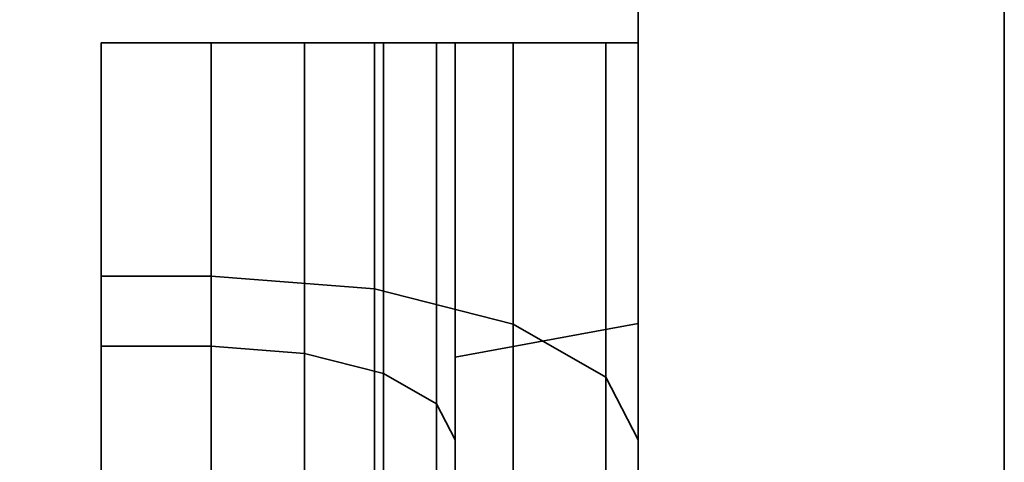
# Model space of a CAD drawing. Header units: millimetres. Extents: x -587 to 3688, y -115 to 120.
# Tile 712 of 960: x 2483.47 to 2487.5, y -3.72 to -1.91. Entities that reach past the tile are written whole.
import ezdxf

# ---------------------------------------------------------------- set-up
doc = ezdxf.new("R2010")
doc.units = ezdxf.units.MM
doc.layers.add('151', color=7, linetype='Continuous', true_color=0xffffff)

# ---------------------------------------------------------------- blocks, each defined once
blk = doc.blocks.new('UG_SURFACE_003')
at = {"layer": '151', "color": 252, "linetype": 'Continuous', "lineweight": 35}
for points in [[(3687.5, -40, 2198), (3687.5, 110, 2198), (2312.5, 110, 2198), (2312.5, -40, 2198)], [(2462.5001, -40, 2048.0001), (2462.5001, 110, 2048.0001), (3537.4999, 110, 2048.0001), (3537.4999, -40, 2048.0001)]]:
    blk.add_3dface(points, dxfattribs=at)
blk = doc.blocks.new('UG_SURFACE_088')
at = {"layer": '151', "color": 252, "linetype": 'Continuous', "lineweight": 35}
for points in [[(2484.2501, -3.2437, 1015.4974), (2483.7999, -3.2437, 1015.4974), (2483.7999, -2, 1015.25), (2484.2501, -2, 1015.25)], [(2484.2501, -2, 1164.75), (2483.7999, -2, 1164.75), (2483.7999, -3.2437, 1164.5026), (2484.2501, -3.2437, 1164.5026)], [(2483.7999, -2.9567, 1016.1903), (2483.7999, -2, 1016), (2483.7999, -2, 1015.25), (2483.7999, -3.2437, 1015.4974)], [(2484.2501, -2, 1015.25), (2483.7999, -2, 1015.25), (2483.7999, -2, 1016), (2484.2501, -2, 1016)], [(2484.2501, -2, 1016), (2483.7999, -2, 1016), (2483.7999, -2.9567, 1016.1903), (2484.2501, -2.9567, 1016.1903)], [(2483.7999, -3.2437, 1164.5026), (2483.7999, -2, 1164.75), (2483.7999, -2, 1164), (2483.7999, -2.9567, 1163.8097)], [(2484.2501, -2, 1164), (2483.7999, -2, 1164), (2483.7999, -2, 1164.75), (2484.2501, -2, 1164.75)], [(2484.2501, -2.9567, 1163.8097), (2483.7999, -2.9567, 1163.8097), (2483.7999, -2, 1164), (2484.2501, -2, 1164)], [(2484.6327, -2, 1015.1739), (2484.6327, -3.2729, 1015.4271), (2484.2501, -3.2437, 1015.4974), (2484.2501, -2, 1015.25)], [(2484.6327, -3.2729, 1164.573), (2484.6327, -2, 1164.8262), (2484.2501, -2, 1164.75), (2484.2501, -3.2437, 1164.5026)], [(2484.2501, -2, 1016), (2484.9198, -2, 1015.8668), (2484.6327, -2, 1015.1739), (2484.2501, -2, 1015.25)], [(2484.2501, -2, 1164.75), (2484.6327, -2, 1164.8262), (2484.9198, -2, 1164.1332), (2484.2501, -2, 1164)], [(2484.2501, -2.9567, 1163.8097), (2484.2501, -2, 1164), (2484.9198, -2, 1164.1332), (2484.9198, -3.0077, 1163.9328)], [(2484.2501, -2, 1016), (2484.2501, -2.9567, 1016.1903), (2484.9198, -3.0077, 1016.0673), (2484.9198, -2, 1015.8668)], [(2484.9572, -2, 1014.9571), (2484.9572, -3.3558, 1015.2268), (2484.6327, -3.2729, 1015.4271), (2484.6327, -2, 1015.1739)], [(2484.9572, -3.3558, 1164.7732), (2484.9572, -2, 1165.0429), (2484.6327, -2, 1164.8262), (2484.6327, -3.2729, 1164.573)], [(2484.9572, -2, 1014.9571), (2484.6327, -2, 1015.1739), (2484.9198, -2, 1015.8668), (2485.4875, -2, 1015.4874)], [(2485.4875, -2, 1164.5125), (2484.9198, -2, 1164.1332), (2484.6327, -2, 1164.8262), (2484.9572, -2, 1165.0429)], [(2484.9198, -3.0077, 1163.9328), (2484.9198, -2, 1164.1332), (2485.4875, -2, 1164.5125), (2485.4875, -3.1529, 1164.2833)], [(2484.9198, -2, 1015.8668), (2484.9198, -3.0077, 1016.0673), (2485.4875, -3.1529, 1015.7168), (2485.4875, -2, 1015.4874)], [(2485.1739, -2, 1014.6327), (2485.1739, -3.48, 1014.927), (2484.9572, -3.3558, 1015.2268), (2484.9572, -2, 1014.9571)], [(2485.1739, -3.48, 1165.0729), (2485.1739, -2, 1165.3674), (2484.9572, -2, 1165.0429), (2484.9572, -3.3558, 1164.7732)], [(2485.4875, -2, 1015.4874), (2485.8668, -2, 1014.9196), (2485.1739, -2, 1014.6327), (2484.9572, -2, 1014.9571)], [(2484.9572, -2, 1165.0429), (2485.1739, -2, 1165.3674), (2485.8668, -2, 1165.0803), (2485.4875, -2, 1164.5125)], [(2485.25, -2, 1014.25), (2485.25, -3.6264, 1014.5735), (2485.1739, -3.48, 1014.927), (2485.1739, -2, 1014.6327)], [(2485.25, -3.6264, 1165.4265), (2485.25, -2, 1165.75), (2485.1739, -2, 1165.3674), (2485.1739, -3.48, 1165.0729)], [(2485.25, -2, 1014.25), (2485.1739, -2, 1014.6327), (2485.8668, -2, 1014.9196), (2486.0001, -2, 1014.25)], [(2486.0001, -2, 1165.75), (2485.8668, -2, 1165.0803), (2485.1739, -2, 1165.3674), (2485.25, -2, 1165.75)], [(2485.25, -3.6264, 1014.5735), (2485.25, -2, 1014.25), (2485.25, -2, 1014.0001), (2485.25, -14.9455, 1000.6088)], [(2485.25, -2, 1014.0001), (2485.25, -8.5515, 996), (2485.25, -14.7891, 1000.1273), (2485.25, -14.9455, 1000.6088)], [(2485.25, -3.2878, 1169.5381), (2485.25, -2, 1166), (2485.25, -2, 1165.75), (2485.25, -3.6264, 1165.4265)], [(2486.0001, -8.5515, 996), (2485.25, -8.5515, 996), (2485.25, -2, 1014.0001), (2486.0001, -2, 1014.0001)], [(2486.0001, -3.1509, 1169.1622), (2486.0001, -2, 1166), (2485.25, -2, 1166), (2485.25, -3.2878, 1169.5381)], [(2486.0001, -2, 1014.25), (2486.0001, -2, 1014.0001), (2485.25, -2, 1014.0001), (2485.25, -2, 1014.25)], [(2485.25, -2, 1165.75), (2485.25, -2, 1166), (2486.0001, -2, 1166), (2486.0001, -2, 1165.75)], [(2485.4875, -3.1529, 1164.2833), (2485.4875, -2, 1164.5125), (2485.8668, -2, 1165.0803), (2485.8668, -3.3701, 1164.8078)], [(2485.4875, -2, 1015.4874), (2485.4875, -3.1529, 1015.7168), (2485.8668, -3.3701, 1015.1923), (2485.8668, -2, 1014.9196)], [(2485.8668, -3.3701, 1164.8078), (2485.8668, -2, 1165.0803), (2486.0001, -2, 1165.75), (2486.0001, -3.6264, 1165.4265)], [(2485.8668, -2, 1014.9196), (2485.8668, -3.3701, 1015.1923), (2486.0001, -3.6264, 1014.5735), (2486.0001, -2, 1014.25)], [(2486.0001, -3.6264, 1165.4265), (2486.0001, -2, 1165.75), (2486.0001, -2, 1166), (2486.0001, -3.1509, 1169.1622)], [(2486.0001, -8.5515, 996), (2486.0001, -2, 1014.0001), (2486.0001, -14.0411, 1000.2059), (2486.0001, -14.1267, 999.3913)], [(2486.0001, -14.2942, 1000.9848), (2486.0001, -2, 1014.0001), (2486.0001, -2, 1014.25), (2486.0001, -3.6264, 1014.5735)], [(2486.0001, -14.2942, 1000.9848), (2486.0001, -14.0411, 1000.2059), (2486.0001, -2, 1014.0001)], [(2483.7999, -3.2437, 1015.4974), (2483.7999, -4.2981, 1016.2019), (2483.7999, -3.7678, 1016.7322), (2483.7999, -2.9567, 1016.1903)], [(2484.2501, -2.9567, 1016.1903), (2483.7999, -2.9567, 1016.1903), (2483.7999, -3.7678, 1016.7322), (2484.2501, -3.7678, 1016.7322)], [(2483.7999, -2.9567, 1163.8097), (2483.7999, -3.7678, 1163.2677), (2483.7999, -4.2981, 1163.7981), (2483.7999, -3.2437, 1164.5026)], [(2484.2501, -3.7678, 1163.2677), (2483.7999, -3.7678, 1163.2677), (2483.7999, -2.9567, 1163.8097), (2484.2501, -2.9567, 1163.8097)], [(2484.2501, -3.7678, 1163.2677), (2484.2501, -2.9567, 1163.8097), (2484.9198, -3.0077, 1163.9328), (2484.9198, -3.862, 1163.3619)], [(2484.2501, -2.9567, 1016.1903), (2484.2501, -3.7678, 1016.7322), (2484.9198, -3.862, 1016.638), (2484.9198, -3.0077, 1016.0673)], [(2484.9198, -3.862, 1163.3619), (2484.9198, -3.0077, 1163.9328), (2485.4875, -3.1529, 1164.2833), (2485.4875, -4.1302, 1163.6302)], [(2484.9198, -3.0077, 1016.0673), (2484.9198, -3.862, 1016.638), (2485.4875, -4.1302, 1016.3698), (2485.4875, -3.1529, 1015.7168)], [(2485.25, -3.2878, 1169.5381), (2485.25, -8.5515, 1184), (2486.0001, -8.5515, 1184), (2486.0001, -3.1509, 1169.1622)], [(2485.4875, -4.1302, 1163.6302), (2485.4875, -3.1529, 1164.2833), (2485.8668, -3.3701, 1164.8078), (2485.8668, -4.5317, 1164.0316)], [(2485.4875, -3.1529, 1015.7168), (2485.4875, -4.1302, 1016.3698), (2485.8668, -4.5317, 1015.9683), (2485.8668, -3.3701, 1015.1923)], [(2486.0001, -3.1509, 1169.1622), (2486.0001, -15.1989, 1178.2006), (2486.0001, -16, 1178.0303), (2486.0001, -16.6267, 1173.3913)], [(2486.0001, -3.1509, 1169.1622), (2486.0001, -14.1267, 1179.3914), (2486.0001, -14.5362, 1178.682)], [(2486.0001, -16.6267, 1173.3913), (2486.0001, -17.0362, 1172.682), (2486.0001, -3.1509, 1169.1622)], [(2486.0001, -3.1509, 1169.1622), (2486.0001, -8.5515, 1184), (2486.0001, -14.0411, 1180.2059), (2486.0001, -14.1267, 1179.3914)], [(2486.0001, -17.0362, 1172.682), (2486.0001, -17.6989, 1172.2006), (2486.0001, -19.2197, 1169.1622), (2486.0001, -3.1509, 1169.1622)], [(2486.0001, -14.5362, 1178.682), (2486.0001, -15.1989, 1178.2006), (2486.0001, -3.1509, 1169.1622)], [(2486.0001, -3.1509, 1169.1622), (2486.0001, -8.9258, 1166.2003), (2486.0001, -8.3774, 1165.9877)], [(2486.0001, -3.1509, 1169.1622), (2486.0001, -19.2197, 1169.1622), (2486.0001, -19.2197, 1166.2939), (2486.0001, -9.6522, 1166.2939)], [(2486.0001, -9.6522, 1166.2939), (2486.0001, -8.9258, 1166.2003), (2486.0001, -3.1509, 1169.1622)], [(2486.0001, -8.3774, 1165.9877), (2486.0001, -5.0052, 1164.5052), (2486.0001, -3.6264, 1165.4265), (2486.0001, -3.1509, 1169.1622)], [(2484.2501, -4.2981, 1016.2019), (2483.7999, -4.2981, 1016.2019), (2483.7999, -3.2437, 1015.4974), (2484.2501, -3.2437, 1015.4974)], [(2484.2501, -3.2437, 1164.5026), (2483.7999, -3.2437, 1164.5026), (2483.7999, -4.2981, 1163.7981), (2484.2501, -4.2981, 1163.7981)], [(2484.6327, -3.2729, 1015.4271), (2484.6327, -4.3519, 1016.1481), (2484.2501, -4.2981, 1016.2019), (2484.2501, -3.2437, 1015.4974)], [(2484.6327, -4.3519, 1163.852), (2484.6327, -3.2729, 1164.573), (2484.2501, -3.2437, 1164.5026), (2484.2501, -4.2981, 1163.7981)], [(2484.9572, -3.3558, 1015.2268), (2484.9572, -4.5052, 1015.9948), (2484.6327, -4.3519, 1016.1481), (2484.6327, -3.2729, 1015.4271)], [(2484.9572, -4.5052, 1164.0052), (2484.9572, -3.3558, 1164.7732), (2484.6327, -3.2729, 1164.573), (2484.6327, -4.3519, 1163.852)], [(2485.25, -3.2878, 1169.5381), (2485.25, -15.0952, 1179.1853), (2485.25, -14.842, 1179.6237)], [(2485.25, -3.2878, 1169.5381), (2485.25, -17.25, 1169.5381), (2485.25, -16, 1178.7825), (2485.25, -15.5048, 1178.8877)], [(2485.25, -14.842, 1179.6237), (2485.25, -14.7891, 1180.1273), (2485.25, -8.5515, 1184), (2485.25, -3.2878, 1169.5381)], [(2485.25, -15.5048, 1178.8877), (2485.25, -15.0952, 1179.1853), (2485.25, -3.2878, 1169.5381)], [(2485.25, -3.2878, 1169.5381), (2485.25, -9.5188, 1166.2909), (2485.25, -9.6522, 1166.2939)], [(2485.25, -3.2878, 1169.5381), (2485.25, -3.6264, 1165.4265), (2485.25, -5.0052, 1164.5052), (2485.25, -8.3774, 1165.9877)], [(2485.25, -8.3774, 1165.9877), (2485.25, -9.5188, 1166.2909), (2485.25, -3.2878, 1169.5381)], [(2485.25, -9.6522, 1166.2939), (2485.25, -17.25, 1166.2939), (2485.25, -17.25, 1169.5381), (2485.25, -3.2878, 1169.5381)], [(2485.1739, -3.48, 1014.927), (2485.1739, -4.7346, 1015.7654), (2484.9572, -4.5052, 1015.9948), (2484.9572, -3.3558, 1015.2268)], [(2485.1739, -4.7346, 1164.2346), (2485.1739, -3.48, 1165.0729), (2484.9572, -3.3558, 1164.7732), (2484.9572, -4.5052, 1164.0052)], [(2485.8668, -4.5317, 1164.0316), (2485.8668, -3.3701, 1164.8078), (2486.0001, -3.6264, 1165.4265), (2486.0001, -5.0052, 1164.5052)], [(2485.8668, -3.3701, 1015.1923), (2485.8668, -4.5317, 1015.9683), (2486.0001, -5.0052, 1015.4948), (2486.0001, -3.6264, 1014.5735)], [(2485.25, -3.6264, 1014.5735), (2485.25, -5.0052, 1015.4948), (2485.1739, -4.7346, 1015.7654), (2485.1739, -3.48, 1014.927)], [(2485.25, -5.0052, 1164.5052), (2485.25, -3.6264, 1165.4265), (2485.1739, -3.48, 1165.0729), (2485.1739, -4.7346, 1164.2346)], [(2485.25, -14.9455, 1000.6088), (2485.25, -15.2843, 1000.985), (2485.25, -5.0052, 1015.4948), (2485.25, -3.6264, 1014.5735)], [(2486.0001, -3.6264, 1014.5735), (2486.0001, -5.0052, 1015.4948), (2486.0001, -14.8422, 1001.5935), (2486.0001, -14.2942, 1000.9848)]]:
    blk.add_3dface(points, dxfattribs=at)
blk = doc.blocks.new('UG_SURFACE_089')
at = {"layer": '151', "color": 252, "linetype": 'Continuous', "lineweight": 35}
for points in [[(2486.0001, -46.92, 2022.5), (2486.0001, 13.92, 2022.5), (2486.0001, 13.92, -7), (2486.0001, -46.92, -7)], [(2486.0001, 13.92, 2022.5), (2486.0001, -46.92, 2022.5), (2487.5, -46.92, 2020.9999), (2487.5, 13.92, 2020.9999)], [(2487.5, 13.92, -7), (2487.5, -46.92, -7), (2486.0001, -46.92, -7), (2486.0001, 13.92, -7)], [(2487.5, -46.92, 2020.9999), (2487.5, -46.92, -7), (2487.5, 13.92, -7), (2487.5, 13.92, 2020.9999)]]:
    blk.add_3dface(points, dxfattribs=at)
blk = doc.blocks.new('UG_SURFACE_090')
at = {"layer": '151', "color": 252, "linetype": 'Continuous', "lineweight": 35}
for points in [[(2486.0001, -46.92, 2022.5), (2486.0001, 13.92, 2022.5), (2486.0001, 13.92, -7), (2486.0001, -46.92, -7)], [(2486.0001, 13.92, 2022.5), (2486.0001, -46.92, 2022.5), (2487.5, -46.92, 2020.9999), (2487.5, 13.92, 2020.9999)], [(2487.5, 13.92, -7), (2487.5, -46.92, -7), (2486.0001, -46.92, -7), (2486.0001, 13.92, -7)], [(2487.5, -46.92, 2020.9999), (2487.5, -46.92, -7), (2487.5, 13.92, -7), (2487.5, 13.92, 2020.9999)]]:
    blk.add_3dface(points, dxfattribs=at)
blk = doc.blocks.new('UG_SURFACE_091')
at = {"layer": '151', "color": 252, "linetype": 'Continuous', "lineweight": 35}
for points in [[(2484.2501, -3.2437, 1015.4974), (2483.7999, -3.2437, 1015.4974), (2483.7999, -2, 1015.25), (2484.2501, -2, 1015.25)], [(2484.2501, -2, 1164.75), (2483.7999, -2, 1164.75), (2483.7999, -3.2437, 1164.5026), (2484.2501, -3.2437, 1164.5026)], [(2483.7999, -2.9567, 1016.1903), (2483.7999, -2, 1016), (2483.7999, -2, 1015.25), (2483.7999, -3.2437, 1015.4974)], [(2484.2501, -2, 1015.25), (2483.7999, -2, 1015.25), (2483.7999, -2, 1016), (2484.2501, -2, 1016)], [(2484.2501, -2, 1016), (2483.7999, -2, 1016), (2483.7999, -2.9567, 1016.1903), (2484.2501, -2.9567, 1016.1903)], [(2483.7999, -3.2437, 1164.5026), (2483.7999, -2, 1164.75), (2483.7999, -2, 1164), (2483.7999, -2.9567, 1163.8097)], [(2484.2501, -2, 1164), (2483.7999, -2, 1164), (2483.7999, -2, 1164.75), (2484.2501, -2, 1164.75)], [(2484.2501, -2.9567, 1163.8097), (2483.7999, -2.9567, 1163.8097), (2483.7999, -2, 1164), (2484.2501, -2, 1164)], [(2484.6327, -2, 1015.1739), (2484.6327, -3.2729, 1015.4271), (2484.2501, -3.2437, 1015.4974), (2484.2501, -2, 1015.25)], [(2484.6327, -3.2729, 1164.573), (2484.6327, -2, 1164.8262), (2484.2501, -2, 1164.75), (2484.2501, -3.2437, 1164.5026)], [(2484.2501, -2, 1016), (2484.9198, -2, 1015.8668), (2484.6327, -2, 1015.1739), (2484.2501, -2, 1015.25)], [(2484.2501, -2, 1164.75), (2484.6327, -2, 1164.8262), (2484.9198, -2, 1164.1332), (2484.2501, -2, 1164)], [(2484.2501, -2.9567, 1163.8097), (2484.2501, -2, 1164), (2484.9198, -2, 1164.1332), (2484.9198, -3.0077, 1163.9328)], [(2484.2501, -2, 1016), (2484.2501, -2.9567, 1016.1903), (2484.9198, -3.0077, 1016.0673), (2484.9198, -2, 1015.8668)], [(2484.9572, -2, 1014.9571), (2484.9572, -3.3558, 1015.2268), (2484.6327, -3.2729, 1015.4271), (2484.6327, -2, 1015.1739)], [(2484.9572, -3.3558, 1164.7732), (2484.9572, -2, 1165.0429), (2484.6327, -2, 1164.8262), (2484.6327, -3.2729, 1164.573)], [(2484.9572, -2, 1014.9571), (2484.6327, -2, 1015.1739), (2484.9198, -2, 1015.8668), (2485.4875, -2, 1015.4874)], [(2485.4875, -2, 1164.5125), (2484.9198, -2, 1164.1332), (2484.6327, -2, 1164.8262), (2484.9572, -2, 1165.0429)], [(2484.9198, -3.0077, 1163.9328), (2484.9198, -2, 1164.1332), (2485.4875, -2, 1164.5125), (2485.4875, -3.1529, 1164.2833)], [(2484.9198, -2, 1015.8668), (2484.9198, -3.0077, 1016.0673), (2485.4875, -3.1529, 1015.7168), (2485.4875, -2, 1015.4874)], [(2485.1739, -2, 1014.6327), (2485.1739, -3.48, 1014.927), (2484.9572, -3.3558, 1015.2268), (2484.9572, -2, 1014.9571)], [(2485.1739, -3.48, 1165.0729), (2485.1739, -2, 1165.3674), (2484.9572, -2, 1165.0429), (2484.9572, -3.3558, 1164.7732)], [(2485.4875, -2, 1015.4874), (2485.8668, -2, 1014.9196), (2485.1739, -2, 1014.6327), (2484.9572, -2, 1014.9571)], [(2484.9572, -2, 1165.0429), (2485.1739, -2, 1165.3674), (2485.8668, -2, 1165.0803), (2485.4875, -2, 1164.5125)], [(2485.25, -2, 1014.25), (2485.25, -3.6264, 1014.5735), (2485.1739, -3.48, 1014.927), (2485.1739, -2, 1014.6327)], [(2485.25, -3.6264, 1165.4265), (2485.25, -2, 1165.75), (2485.1739, -2, 1165.3674), (2485.1739, -3.48, 1165.0729)], [(2485.25, -2, 1014.25), (2485.1739, -2, 1014.6327), (2485.8668, -2, 1014.9196), (2486.0001, -2, 1014.25)], [(2486.0001, -2, 1165.75), (2485.8668, -2, 1165.0803), (2485.1739, -2, 1165.3674), (2485.25, -2, 1165.75)], [(2485.25, -3.6264, 1014.5735), (2485.25, -2, 1014.25), (2485.25, -2, 1014.0001), (2485.25, -14.9455, 1000.6088)], [(2485.25, -2, 1014.0001), (2485.25, -8.5515, 996), (2485.25, -14.7891, 1000.1273), (2485.25, -14.9455, 1000.6088)], [(2485.25, -3.2878, 1169.5381), (2485.25, -2, 1166), (2485.25, -2, 1165.75), (2485.25, -3.6264, 1165.4265)], [(2486.0001, -8.5515, 996), (2485.25, -8.5515, 996), (2485.25, -2, 1014.0001), (2486.0001, -2, 1014.0001)], [(2486.0001, -3.1509, 1169.1622), (2486.0001, -2, 1166), (2485.25, -2, 1166), (2485.25, -3.2878, 1169.5381)], [(2486.0001, -2, 1014.25), (2486.0001, -2, 1014.0001), (2485.25, -2, 1014.0001), (2485.25, -2, 1014.25)], [(2485.25, -2, 1165.75), (2485.25, -2, 1166), (2486.0001, -2, 1166), (2486.0001, -2, 1165.75)], [(2485.4875, -3.1529, 1164.2833), (2485.4875, -2, 1164.5125), (2485.8668, -2, 1165.0803), (2485.8668, -3.3701, 1164.8078)], [(2485.4875, -2, 1015.4874), (2485.4875, -3.1529, 1015.7168), (2485.8668, -3.3701, 1015.1923), (2485.8668, -2, 1014.9196)], [(2485.8668, -3.3701, 1164.8078), (2485.8668, -2, 1165.0803), (2486.0001, -2, 1165.75), (2486.0001, -3.6264, 1165.4265)], [(2485.8668, -2, 1014.9196), (2485.8668, -3.3701, 1015.1923), (2486.0001, -3.6264, 1014.5735), (2486.0001, -2, 1014.25)], [(2486.0001, -3.6264, 1165.4265), (2486.0001, -2, 1165.75), (2486.0001, -2, 1166), (2486.0001, -3.1509, 1169.1622)], [(2486.0001, -8.5515, 996), (2486.0001, -2, 1014.0001), (2486.0001, -14.0411, 1000.2059), (2486.0001, -14.1267, 999.3913)], [(2486.0001, -14.2942, 1000.9848), (2486.0001, -2, 1014.0001), (2486.0001, -2, 1014.25), (2486.0001, -3.6264, 1014.5735)], [(2486.0001, -14.2942, 1000.9848), (2486.0001, -14.0411, 1000.2059), (2486.0001, -2, 1014.0001)], [(2483.7999, -3.2437, 1015.4974), (2483.7999, -4.2981, 1016.2019), (2483.7999, -3.7678, 1016.7322), (2483.7999, -2.9567, 1016.1903)], [(2484.2501, -2.9567, 1016.1903), (2483.7999, -2.9567, 1016.1903), (2483.7999, -3.7678, 1016.7322), (2484.2501, -3.7678, 1016.7322)], [(2483.7999, -2.9567, 1163.8097), (2483.7999, -3.7678, 1163.2677), (2483.7999, -4.2981, 1163.7981), (2483.7999, -3.2437, 1164.5026)], [(2484.2501, -3.7678, 1163.2677), (2483.7999, -3.7678, 1163.2677), (2483.7999, -2.9567, 1163.8097), (2484.2501, -2.9567, 1163.8097)], [(2484.2501, -3.7678, 1163.2677), (2484.2501, -2.9567, 1163.8097), (2484.9198, -3.0077, 1163.9328), (2484.9198, -3.862, 1163.3619)], [(2484.2501, -2.9567, 1016.1903), (2484.2501, -3.7678, 1016.7322), (2484.9198, -3.862, 1016.638), (2484.9198, -3.0077, 1016.0673)], [(2484.9198, -3.862, 1163.3619), (2484.9198, -3.0077, 1163.9328), (2485.4875, -3.1529, 1164.2833), (2485.4875, -4.1302, 1163.6302)], [(2484.9198, -3.0077, 1016.0673), (2484.9198, -3.862, 1016.638), (2485.4875, -4.1302, 1016.3698), (2485.4875, -3.1529, 1015.7168)], [(2485.25, -3.2878, 1169.5381), (2485.25, -8.5515, 1184), (2486.0001, -8.5515, 1184), (2486.0001, -3.1509, 1169.1622)], [(2485.4875, -4.1302, 1163.6302), (2485.4875, -3.1529, 1164.2833), (2485.8668, -3.3701, 1164.8078), (2485.8668, -4.5317, 1164.0316)], [(2485.4875, -3.1529, 1015.7168), (2485.4875, -4.1302, 1016.3698), (2485.8668, -4.5317, 1015.9683), (2485.8668, -3.3701, 1015.1923)], [(2486.0001, -3.1509, 1169.1622), (2486.0001, -15.1989, 1178.2006), (2486.0001, -16, 1178.0303), (2486.0001, -16.6267, 1173.3913)], [(2486.0001, -3.1509, 1169.1622), (2486.0001, -14.1267, 1179.3914), (2486.0001, -14.5362, 1178.682)], [(2486.0001, -16.6267, 1173.3913), (2486.0001, -17.0362, 1172.682), (2486.0001, -3.1509, 1169.1622)], [(2486.0001, -3.1509, 1169.1622), (2486.0001, -8.5515, 1184), (2486.0001, -14.0411, 1180.2059), (2486.0001, -14.1267, 1179.3914)], [(2486.0001, -17.0362, 1172.682), (2486.0001, -17.6989, 1172.2006), (2486.0001, -19.2197, 1169.1622), (2486.0001, -3.1509, 1169.1622)], [(2486.0001, -14.5362, 1178.682), (2486.0001, -15.1989, 1178.2006), (2486.0001, -3.1509, 1169.1622)], [(2486.0001, -3.1509, 1169.1622), (2486.0001, -8.9258, 1166.2003), (2486.0001, -8.3774, 1165.9877)], [(2486.0001, -3.1509, 1169.1622), (2486.0001, -19.2197, 1169.1622), (2486.0001, -19.2197, 1166.2939), (2486.0001, -9.6522, 1166.2939)], [(2486.0001, -9.6522, 1166.2939), (2486.0001, -8.9258, 1166.2003), (2486.0001, -3.1509, 1169.1622)], [(2486.0001, -8.3774, 1165.9877), (2486.0001, -5.0052, 1164.5052), (2486.0001, -3.6264, 1165.4265), (2486.0001, -3.1509, 1169.1622)], [(2484.2501, -4.2981, 1016.2019), (2483.7999, -4.2981, 1016.2019), (2483.7999, -3.2437, 1015.4974), (2484.2501, -3.2437, 1015.4974)], [(2484.2501, -3.2437, 1164.5026), (2483.7999, -3.2437, 1164.5026), (2483.7999, -4.2981, 1163.7981), (2484.2501, -4.2981, 1163.7981)], [(2484.6327, -3.2729, 1015.4271), (2484.6327, -4.3519, 1016.1481), (2484.2501, -4.2981, 1016.2019), (2484.2501, -3.2437, 1015.4974)], [(2484.6327, -4.3519, 1163.852), (2484.6327, -3.2729, 1164.573), (2484.2501, -3.2437, 1164.5026), (2484.2501, -4.2981, 1163.7981)], [(2484.9572, -3.3558, 1015.2268), (2484.9572, -4.5052, 1015.9948), (2484.6327, -4.3519, 1016.1481), (2484.6327, -3.2729, 1015.4271)], [(2484.9572, -4.5052, 1164.0052), (2484.9572, -3.3558, 1164.7732), (2484.6327, -3.2729, 1164.573), (2484.6327, -4.3519, 1163.852)], [(2485.25, -3.2878, 1169.5381), (2485.25, -15.0952, 1179.1853), (2485.25, -14.842, 1179.6237)], [(2485.25, -3.2878, 1169.5381), (2485.25, -17.25, 1169.5381), (2485.25, -16, 1178.7825), (2485.25, -15.5048, 1178.8877)], [(2485.25, -14.842, 1179.6237), (2485.25, -14.7891, 1180.1273), (2485.25, -8.5515, 1184), (2485.25, -3.2878, 1169.5381)], [(2485.25, -15.5048, 1178.8877), (2485.25, -15.0952, 1179.1853), (2485.25, -3.2878, 1169.5381)], [(2485.25, -3.2878, 1169.5381), (2485.25, -9.5188, 1166.2909), (2485.25, -9.6522, 1166.2939)], [(2485.25, -3.2878, 1169.5381), (2485.25, -3.6264, 1165.4265), (2485.25, -5.0052, 1164.5052), (2485.25, -8.3774, 1165.9877)], [(2485.25, -8.3774, 1165.9877), (2485.25, -9.5188, 1166.2909), (2485.25, -3.2878, 1169.5381)], [(2485.25, -9.6522, 1166.2939), (2485.25, -17.25, 1166.2939), (2485.25, -17.25, 1169.5381), (2485.25, -3.2878, 1169.5381)], [(2485.1739, -3.48, 1014.927), (2485.1739, -4.7346, 1015.7654), (2484.9572, -4.5052, 1015.9948), (2484.9572, -3.3558, 1015.2268)], [(2485.1739, -4.7346, 1164.2346), (2485.1739, -3.48, 1165.0729), (2484.9572, -3.3558, 1164.7732), (2484.9572, -4.5052, 1164.0052)], [(2485.8668, -4.5317, 1164.0316), (2485.8668, -3.3701, 1164.8078), (2486.0001, -3.6264, 1165.4265), (2486.0001, -5.0052, 1164.5052)], [(2485.8668, -3.3701, 1015.1923), (2485.8668, -4.5317, 1015.9683), (2486.0001, -5.0052, 1015.4948), (2486.0001, -3.6264, 1014.5735)], [(2485.25, -3.6264, 1014.5735), (2485.25, -5.0052, 1015.4948), (2485.1739, -4.7346, 1015.7654), (2485.1739, -3.48, 1014.927)], [(2485.25, -5.0052, 1164.5052), (2485.25, -3.6264, 1165.4265), (2485.1739, -3.48, 1165.0729), (2485.1739, -4.7346, 1164.2346)], [(2485.25, -14.9455, 1000.6088), (2485.25, -15.2843, 1000.985), (2485.25, -5.0052, 1015.4948), (2485.25, -3.6264, 1014.5735)], [(2486.0001, -3.6264, 1014.5735), (2486.0001, -5.0052, 1015.4948), (2486.0001, -14.8422, 1001.5935), (2486.0001, -14.2942, 1000.9848)]]:
    blk.add_3dface(points, dxfattribs=at)
blk = doc.blocks.new('UG_SURFACE_093')
at = {"layer": '151', "color": 252, "linetype": 'Continuous', "lineweight": 35}
for points in [[(2486.0001, -46.92, 2022.5), (3513.9999, -46.92, 2022.5), (3513.9999, 13.92, 2022.5), (2486.0001, 13.92, 2022.5)], [(2487.5, 13.92, 2020.9999), (2487.5, -46.92, 2020.9999), (2486.0001, -46.92, 2022.5), (2486.0001, 13.92, 2022.5)], [(2487.5, -46.92, 2020.9999), (2487.5, 13.92, 2020.9999), (3512.5, 13.92, 2020.9999), (3512.5, -46.92, 2020.9999)]]:
    blk.add_3dface(points, dxfattribs=at)
blk = doc.blocks.new('UG_SURFACE_120')
at = {"layer": '151', "color": 252, "linetype": 'Continuous', "lineweight": 35}
for points in [[(2484.2501, -3.2437, 1015.4974), (2483.7999, -3.2437, 1015.4974), (2483.7999, -2, 1015.25), (2484.2501, -2, 1015.25)], [(2484.2501, -2, 1164.75), (2483.7999, -2, 1164.75), (2483.7999, -3.2437, 1164.5026), (2484.2501, -3.2437, 1164.5026)], [(2483.7999, -2.9567, 1016.1903), (2483.7999, -2, 1016), (2483.7999, -2, 1015.25), (2483.7999, -3.2437, 1015.4974)], [(2484.2501, -2, 1015.25), (2483.7999, -2, 1015.25), (2483.7999, -2, 1016), (2484.2501, -2, 1016)], [(2484.2501, -2, 1016), (2483.7999, -2, 1016), (2483.7999, -2.9567, 1016.1903), (2484.2501, -2.9567, 1016.1903)], [(2483.7999, -3.2437, 1164.5026), (2483.7999, -2, 1164.75), (2483.7999, -2, 1164), (2483.7999, -2.9567, 1163.8097)], [(2484.2501, -2, 1164), (2483.7999, -2, 1164), (2483.7999, -2, 1164.75), (2484.2501, -2, 1164.75)], [(2484.2501, -2.9567, 1163.8097), (2483.7999, -2.9567, 1163.8097), (2483.7999, -2, 1164), (2484.2501, -2, 1164)], [(2484.6327, -2, 1015.1739), (2484.6327, -3.2729, 1015.4271), (2484.2501, -3.2437, 1015.4974), (2484.2501, -2, 1015.25)], [(2484.6327, -3.2729, 1164.573), (2484.6327, -2, 1164.8262), (2484.2501, -2, 1164.75), (2484.2501, -3.2437, 1164.5026)], [(2484.2501, -2, 1016), (2484.9198, -2, 1015.8668), (2484.6327, -2, 1015.1739), (2484.2501, -2, 1015.25)], [(2484.2501, -2, 1164.75), (2484.6327, -2, 1164.8262), (2484.9198, -2, 1164.1332), (2484.2501, -2, 1164)], [(2484.2501, -2.9567, 1163.8097), (2484.2501, -2, 1164), (2484.9198, -2, 1164.1332), (2484.9198, -3.0077, 1163.9328)], [(2484.2501, -2, 1016), (2484.2501, -2.9567, 1016.1903), (2484.9198, -3.0077, 1016.0673), (2484.9198, -2, 1015.8668)], [(2484.9572, -2, 1014.9571), (2484.9572, -3.3558, 1015.2268), (2484.6327, -3.2729, 1015.4271), (2484.6327, -2, 1015.1739)], [(2484.9572, -3.3558, 1164.7732), (2484.9572, -2, 1165.0429), (2484.6327, -2, 1164.8262), (2484.6327, -3.2729, 1164.573)], [(2484.9572, -2, 1014.9571), (2484.6327, -2, 1015.1739), (2484.9198, -2, 1015.8668), (2485.4875, -2, 1015.4874)], [(2485.4875, -2, 1164.5125), (2484.9198, -2, 1164.1332), (2484.6327, -2, 1164.8262), (2484.9572, -2, 1165.0429)], [(2484.9198, -3.0077, 1163.9328), (2484.9198, -2, 1164.1332), (2485.4875, -2, 1164.5125), (2485.4875, -3.1529, 1164.2833)], [(2484.9198, -2, 1015.8668), (2484.9198, -3.0077, 1016.0673), (2485.4875, -3.1529, 1015.7168), (2485.4875, -2, 1015.4874)], [(2485.1739, -2, 1014.6327), (2485.1739, -3.48, 1014.927), (2484.9572, -3.3558, 1015.2268), (2484.9572, -2, 1014.9571)], [(2485.1739, -3.48, 1165.0729), (2485.1739, -2, 1165.3674), (2484.9572, -2, 1165.0429), (2484.9572, -3.3558, 1164.7732)], [(2485.4875, -2, 1015.4874), (2485.8668, -2, 1014.9196), (2485.1739, -2, 1014.6327), (2484.9572, -2, 1014.9571)], [(2484.9572, -2, 1165.0429), (2485.1739, -2, 1165.3674), (2485.8668, -2, 1165.0803), (2485.4875, -2, 1164.5125)], [(2485.25, -2, 1014.25), (2485.25, -3.6264, 1014.5735), (2485.1739, -3.48, 1014.927), (2485.1739, -2, 1014.6327)], [(2485.25, -3.6264, 1165.4265), (2485.25, -2, 1165.75), (2485.1739, -2, 1165.3674), (2485.1739, -3.48, 1165.0729)], [(2485.25, -2, 1014.25), (2485.1739, -2, 1014.6327), (2485.8668, -2, 1014.9196), (2486.0001, -2, 1014.25)], [(2486.0001, -2, 1165.75), (2485.8668, -2, 1165.0803), (2485.1739, -2, 1165.3674), (2485.25, -2, 1165.75)], [(2485.25, -3.6264, 1014.5735), (2485.25, -2, 1014.25), (2485.25, -2, 1014.0001), (2485.25, -14.9455, 1000.6088)], [(2485.25, -2, 1014.0001), (2485.25, -8.5515, 996), (2485.25, -14.7891, 1000.1273), (2485.25, -14.9455, 1000.6088)], [(2485.25, -3.2878, 1169.5381), (2485.25, -2, 1166), (2485.25, -2, 1165.75), (2485.25, -3.6264, 1165.4265)], [(2486.0001, -8.5515, 996), (2485.25, -8.5515, 996), (2485.25, -2, 1014.0001), (2486.0001, -2, 1014.0001)], [(2486.0001, -3.1509, 1169.1622), (2486.0001, -2, 1166), (2485.25, -2, 1166), (2485.25, -3.2878, 1169.5381)], [(2486.0001, -2, 1014.25), (2486.0001, -2, 1014.0001), (2485.25, -2, 1014.0001), (2485.25, -2, 1014.25)], [(2485.25, -2, 1165.75), (2485.25, -2, 1166), (2486.0001, -2, 1166), (2486.0001, -2, 1165.75)], [(2485.4875, -3.1529, 1164.2833), (2485.4875, -2, 1164.5125), (2485.8668, -2, 1165.0803), (2485.8668, -3.3701, 1164.8078)], [(2485.4875, -2, 1015.4874), (2485.4875, -3.1529, 1015.7168), (2485.8668, -3.3701, 1015.1923), (2485.8668, -2, 1014.9196)], [(2485.8668, -3.3701, 1164.8078), (2485.8668, -2, 1165.0803), (2486.0001, -2, 1165.75), (2486.0001, -3.6264, 1165.4265)], [(2485.8668, -2, 1014.9196), (2485.8668, -3.3701, 1015.1923), (2486.0001, -3.6264, 1014.5735), (2486.0001, -2, 1014.25)], [(2486.0001, -3.6264, 1165.4265), (2486.0001, -2, 1165.75), (2486.0001, -2, 1166), (2486.0001, -3.1509, 1169.1622)], [(2486.0001, -8.5515, 996), (2486.0001, -2, 1014.0001), (2486.0001, -14.0411, 1000.2059), (2486.0001, -14.1267, 999.3913)], [(2486.0001, -14.2942, 1000.9848), (2486.0001, -2, 1014.0001), (2486.0001, -2, 1014.25), (2486.0001, -3.6264, 1014.5735)], [(2486.0001, -14.2942, 1000.9848), (2486.0001, -14.0411, 1000.2059), (2486.0001, -2, 1014.0001)], [(2483.7999, -3.2437, 1015.4974), (2483.7999, -4.2981, 1016.2019), (2483.7999, -3.7678, 1016.7322), (2483.7999, -2.9567, 1016.1903)], [(2484.2501, -2.9567, 1016.1903), (2483.7999, -2.9567, 1016.1903), (2483.7999, -3.7678, 1016.7322), (2484.2501, -3.7678, 1016.7322)], [(2483.7999, -2.9567, 1163.8097), (2483.7999, -3.7678, 1163.2677), (2483.7999, -4.2981, 1163.7981), (2483.7999, -3.2437, 1164.5026)], [(2484.2501, -3.7678, 1163.2677), (2483.7999, -3.7678, 1163.2677), (2483.7999, -2.9567, 1163.8097), (2484.2501, -2.9567, 1163.8097)], [(2484.2501, -3.7678, 1163.2677), (2484.2501, -2.9567, 1163.8097), (2484.9198, -3.0077, 1163.9328), (2484.9198, -3.862, 1163.3619)], [(2484.2501, -2.9567, 1016.1903), (2484.2501, -3.7678, 1016.7322), (2484.9198, -3.862, 1016.638), (2484.9198, -3.0077, 1016.0673)], [(2484.9198, -3.862, 1163.3619), (2484.9198, -3.0077, 1163.9328), (2485.4875, -3.1529, 1164.2833), (2485.4875, -4.1302, 1163.6302)], [(2484.9198, -3.0077, 1016.0673), (2484.9198, -3.862, 1016.638), (2485.4875, -4.1302, 1016.3698), (2485.4875, -3.1529, 1015.7168)], [(2485.25, -3.2878, 1169.5381), (2485.25, -8.5515, 1184), (2486.0001, -8.5515, 1184), (2486.0001, -3.1509, 1169.1622)], [(2485.4875, -4.1302, 1163.6302), (2485.4875, -3.1529, 1164.2833), (2485.8668, -3.3701, 1164.8078), (2485.8668, -4.5317, 1164.0316)], [(2485.4875, -3.1529, 1015.7168), (2485.4875, -4.1302, 1016.3698), (2485.8668, -4.5317, 1015.9683), (2485.8668, -3.3701, 1015.1923)], [(2486.0001, -3.1509, 1169.1622), (2486.0001, -15.1989, 1178.2006), (2486.0001, -16, 1178.0303), (2486.0001, -16.6267, 1173.3913)], [(2486.0001, -3.1509, 1169.1622), (2486.0001, -14.1267, 1179.3914), (2486.0001, -14.5362, 1178.682)], [(2486.0001, -16.6267, 1173.3913), (2486.0001, -17.0362, 1172.682), (2486.0001, -3.1509, 1169.1622)], [(2486.0001, -3.1509, 1169.1622), (2486.0001, -8.5515, 1184), (2486.0001, -14.0411, 1180.2059), (2486.0001, -14.1267, 1179.3914)], [(2486.0001, -17.0362, 1172.682), (2486.0001, -17.6989, 1172.2006), (2486.0001, -19.2197, 1169.1622), (2486.0001, -3.1509, 1169.1622)], [(2486.0001, -14.5362, 1178.682), (2486.0001, -15.1989, 1178.2006), (2486.0001, -3.1509, 1169.1622)], [(2486.0001, -3.1509, 1169.1622), (2486.0001, -8.9258, 1166.2003), (2486.0001, -8.3774, 1165.9877)], [(2486.0001, -3.1509, 1169.1622), (2486.0001, -19.2197, 1169.1622), (2486.0001, -19.2197, 1166.2939), (2486.0001, -9.6522, 1166.2939)], [(2486.0001, -9.6522, 1166.2939), (2486.0001, -8.9258, 1166.2003), (2486.0001, -3.1509, 1169.1622)], [(2486.0001, -8.3774, 1165.9877), (2486.0001, -5.0052, 1164.5052), (2486.0001, -3.6264, 1165.4265), (2486.0001, -3.1509, 1169.1622)], [(2484.2501, -4.2981, 1016.2019), (2483.7999, -4.2981, 1016.2019), (2483.7999, -3.2437, 1015.4974), (2484.2501, -3.2437, 1015.4974)], [(2484.2501, -3.2437, 1164.5026), (2483.7999, -3.2437, 1164.5026), (2483.7999, -4.2981, 1163.7981), (2484.2501, -4.2981, 1163.7981)], [(2484.6327, -3.2729, 1015.4271), (2484.6327, -4.3519, 1016.1481), (2484.2501, -4.2981, 1016.2019), (2484.2501, -3.2437, 1015.4974)], [(2484.6327, -4.3519, 1163.852), (2484.6327, -3.2729, 1164.573), (2484.2501, -3.2437, 1164.5026), (2484.2501, -4.2981, 1163.7981)], [(2484.9572, -3.3558, 1015.2268), (2484.9572, -4.5052, 1015.9948), (2484.6327, -4.3519, 1016.1481), (2484.6327, -3.2729, 1015.4271)], [(2484.9572, -4.5052, 1164.0052), (2484.9572, -3.3558, 1164.7732), (2484.6327, -3.2729, 1164.573), (2484.6327, -4.3519, 1163.852)], [(2485.25, -3.2878, 1169.5381), (2485.25, -15.0952, 1179.1853), (2485.25, -14.842, 1179.6237)], [(2485.25, -3.2878, 1169.5381), (2485.25, -17.25, 1169.5381), (2485.25, -16, 1178.7825), (2485.25, -15.5048, 1178.8877)], [(2485.25, -14.842, 1179.6237), (2485.25, -14.7891, 1180.1273), (2485.25, -8.5515, 1184), (2485.25, -3.2878, 1169.5381)], [(2485.25, -15.5048, 1178.8877), (2485.25, -15.0952, 1179.1853), (2485.25, -3.2878, 1169.5381)], [(2485.25, -3.2878, 1169.5381), (2485.25, -9.5188, 1166.2909), (2485.25, -9.6522, 1166.2939)], [(2485.25, -3.2878, 1169.5381), (2485.25, -3.6264, 1165.4265), (2485.25, -5.0052, 1164.5052), (2485.25, -8.3774, 1165.9877)], [(2485.25, -8.3774, 1165.9877), (2485.25, -9.5188, 1166.2909), (2485.25, -3.2878, 1169.5381)], [(2485.25, -9.6522, 1166.2939), (2485.25, -17.25, 1166.2939), (2485.25, -17.25, 1169.5381), (2485.25, -3.2878, 1169.5381)], [(2485.1739, -3.48, 1014.927), (2485.1739, -4.7346, 1015.7654), (2484.9572, -4.5052, 1015.9948), (2484.9572, -3.3558, 1015.2268)], [(2485.1739, -4.7346, 1164.2346), (2485.1739, -3.48, 1165.0729), (2484.9572, -3.3558, 1164.7732), (2484.9572, -4.5052, 1164.0052)], [(2485.8668, -4.5317, 1164.0316), (2485.8668, -3.3701, 1164.8078), (2486.0001, -3.6264, 1165.4265), (2486.0001, -5.0052, 1164.5052)], [(2485.8668, -3.3701, 1015.1923), (2485.8668, -4.5317, 1015.9683), (2486.0001, -5.0052, 1015.4948), (2486.0001, -3.6264, 1014.5735)], [(2485.25, -3.6264, 1014.5735), (2485.25, -5.0052, 1015.4948), (2485.1739, -4.7346, 1015.7654), (2485.1739, -3.48, 1014.927)], [(2485.25, -5.0052, 1164.5052), (2485.25, -3.6264, 1165.4265), (2485.1739, -3.48, 1165.0729), (2485.1739, -4.7346, 1164.2346)], [(2485.25, -14.9455, 1000.6088), (2485.25, -15.2843, 1000.985), (2485.25, -5.0052, 1015.4948), (2485.25, -3.6264, 1014.5735)], [(2486.0001, -3.6264, 1014.5735), (2486.0001, -5.0052, 1015.4948), (2486.0001, -14.8422, 1001.5935), (2486.0001, -14.2942, 1000.9848)]]:
    blk.add_3dface(points, dxfattribs=at)

msp = doc.modelspace()

# ---------------------------------------------------------------- linework, layer by layer
at = {"layer": '151', "color": 252, "linetype": 'Continuous', "lineweight": -3, "true_color": 0x939598}
for p, q in [((2486, -46.92, 2022.5), (2486, 13.92, 2022.5)), ((2486, 13.92, -7), (2486, -46.92, -7)), ((2486, -46.92, 2022.5), (2486, 13.92, 2022.5)), ((2486, -46.92, 2022.5), (2486, 13.92, 2022.5)), ((2486, 13.92, -7), (2486, -46.92, -7)), ((2487.5, 13.92, -7), (2487.5, -46.92, -7)), ((2487.5, 13.92, -7), (2487.5, -46.92, -7)), ((2487.5, -46.92, 2021), (2487.5, 13.92, 2021)), ((2487.5, -46.92, 2021), (2487.5, 13.92, 2021)), ((2483.8, -2, 1015.25), (2484.25, -2, 1015.25)), ((2483.8, -2, 1164), (2484.25, -2, 1164)), ((2483.8, -2, 1164), (2483.8, -2, 1164.75)), ((2483.8, -2, 1016), (2483.8, -2, 1015.25)), ((2483.8, -2, 1016), (2484.25, -2, 1016)), ((2483.8, -2, 1164.75), (2484.25, -2, 1164.75)), ((2483.8, -2, 1015.25), (2484.25, -2, 1015.25)), ((2483.8, -2, 1016), (2484.25, -2, 1016)), ((2483.8, -2, 1164), (2484.25, -2, 1164)), ((2483.8, -2, 1164), (2483.8, -2, 1164.75)), ((2483.8, -2, 1016), (2483.8, -2, 1015.25)), ((2483.8, -2, 1164.75), (2484.25, -2, 1164.75)), ((2483.8, -2, 1164.75), (2484.25, -2, 1164.75)), ((2483.8, -2, 1164), (2484.25, -2, 1164)), ((2483.8, -2, 1164), (2483.8, -2, 1164.75)), ((2483.8, -2, 1015.25), (2484.25, -2, 1015.25)), ((2483.8, -2, 1016), (2484.25, -2, 1016)), ((2483.8, -2, 1016), (2483.8, -2, 1015.25)), ((2485.25, -2, 1165.75), (2485.25, -2, 1166)), ((2485.25, -2, 1166), (2485.25, -8.5515, 1184)), ((2485.25, -2, 1014), (2486, -2, 1014)), ((2485.25, -2, 1014), (2485.25, -2, 1014.25)), ((2485.25, -2, 1166), (2486, -2, 1166)), ((2485.25, -8.5515, 996), (2485.25, -2, 1014)), ((2485.25, -2, 1165.75), (2485.25, -2, 1166)), ((2485.25, -2, 1166), (2485.25, -8.5515, 1184)), ((2485.25, -2, 1014), (2486, -2, 1014)), ((2485.25, -8.5515, 996), (2485.25, -2, 1014)), ((2485.25, -2, 1014), (2485.25, -2, 1014.25)), ((2485.25, -2, 1166), (2486, -2, 1166)), ((2485.25, -2, 1014), (2485.25, -2, 1014.25)), ((2485.25, -2, 1014), (2486, -2, 1014)), ((2485.25, -2, 1165.75), (2485.25, -2, 1166)), ((2485.25, -2, 1166), (2485.25, -8.5515, 1184)), ((2485.25, -2, 1166), (2486, -2, 1166)), ((2485.25, -8.5515, 996), (2485.25, -2, 1014)), ((2486, -2, 1166), (2486, -8.5515, 1184)), ((2486, -2, 1014), (2486, -2, 1014.25)), ((2486, -8.5515, 996), (2486, -2, 1014)), ((2486, -2, 1165.75), (2486, -2, 1166)), ((2486, -2, 1165.75), (2486, -2, 1166)), ((2486, -2, 1014), (2486, -2, 1014.25)), ((2486, -2, 1166), (2486, -8.5515, 1184)), ((2486, -8.5515, 996), (2486, -2, 1014)), ((2486, -2, 1014), (2486, -2, 1014.25)), ((2486, -2, 1165.75), (2486, -2, 1166)), ((2486, -8.5515, 996), (2486, -2, 1014)), ((2486, -2, 1166), (2486, -8.5515, 1184))]:
    msp.add_line(p, q, dxfattribs=at)
at = {"layer": '151', "color": 252, "linetype": 'Continuous', "lineweight": -3, "true_color": 0x939598, "extrusion": (-1, 0, 0)}
for centre, radius, start, end in [((2, 1161.5, -2483.8), 3.25, 0, 90), ((2, 1161.5, -2483.8), 2.5, 0, 90), ((2, 1018.5, -2483.8), 3.25, 270, 0), ((2, 1018.5, -2483.8), 2.5, 270, 0), ((2, 1018.5, -2483.8), 2.5, 270, 0), ((2, 1161.5, -2483.8), 3.25, 0, 90), ((2, 1161.5, -2483.8), 2.5, 0, 90), ((2, 1018.5, -2483.8), 3.25, 270, 0), ((2, 1161.5, -2483.8), 3.25, 0, 90), ((2, 1161.5, -2483.8), 2.5, 0, 90), ((2, 1018.5, -2483.8), 2.5, 270, 0), ((2, 1018.5, -2483.8), 3.25, 270, 0), ((2, 1161.5, -2484.25), 3.25, 0, 90), ((2, 1018.5, -2484.25), 3.25, 270, 0), ((2, 1018.5, -2484.25), 3.25, 270, 0), ((2, 1161.5, -2484.25), 3.25, 0, 90), ((2, 1018.5, -2484.25), 3.25, 270, 0), ((2, 1161.5, -2484.25), 3.25, 0, 90), ((2, 1018.5, -2486), 4.25, 270, 0), ((2, 1161.5, -2486), 4.25, 0, 90), ((2, 1161.5, -2486), 4.25, 0, 90), ((2, 1018.5, -2486), 4.25, 270, 0), ((2, 1018.5, -2486), 4.25, 270, 0), ((2, 1161.5, -2486), 4.25, 0, 90)]:
    msp.add_arc(centre, radius, start, end, dxfattribs=at)
at = {"layer": '151', "color": 252, "linetype": 'Continuous', "lineweight": -3, "true_color": 0x939598, "extrusion": (1, 0, 0)}
for centre, radius, start, end in [((-2, 1161.5, 2484.25), 2.5, 90, 180), ((-2, 1018.5, 2484.25), 2.5, 180, 270), ((-2, 1018.5, 2484.25), 2.5, 180, 270), ((-2, 1161.5, 2484.25), 2.5, 90, 180), ((-2, 1161.5, 2484.25), 2.5, 90, 180), ((-2, 1018.5, 2484.25), 2.5, 180, 270), ((-2, 1161.5, 2485.25), 4.25, 90, 180), ((-2, 1018.5, 2485.25), 4.25, 180, 270), ((-2, 1161.5, 2485.25), 4.25, 90, 180), ((-2, 1018.5, 2485.25), 4.25, 180, 270), ((-2, 1018.5, 2485.25), 4.25, 180, 270), ((-2, 1161.5, 2485.25), 4.25, 90, 180)]:
    msp.add_arc(centre, radius, start, end, dxfattribs=at)
at = {"layer": '151', "color": 252, "linetype": 'Continuous', "lineweight": -3, "true_color": 0x939598, "extrusion": (0, 1, 0)}
for centre, start, end in [((-2484.25, 1165.75, -2), 180, 270), ((-2484.25, 1014.25, -2), 90, 180), ((-2484.25, 1014.25, -2), 90, 180), ((-2484.25, 1165.75, -2), 180, 270), ((-2484.25, 1165.75, -2), 180, 270), ((-2484.25, 1014.25, -2), 90, 180)]:
    msp.add_arc(centre, 1.75, start, end, dxfattribs=at)
at = {"layer": '151', "color": 252, "linetype": 'Continuous', "lineweight": -3, "true_color": 0x939598, "extrusion": (0, -1, 0)}
for centre, start, end in [((2484.25, 1014.25, 2), 0, 90), ((2484.25, 1165.75, 2), 270, 0), ((2484.25, 1014.25, 2), 0, 90), ((2484.25, 1165.75, 2), 270, 0), ((2484.25, 1165.75, 2), 270, 0), ((2484.25, 1014.25, 2), 0, 90)]:
    msp.add_arc(centre, 1, start, end, dxfattribs=at)

# ---------------------------------------------------------------- block references
at = {"layer": '151', "color": 252, "linetype": 'Continuous', "lineweight": -3, "true_color": 0x939598}
for name in ['UG_SURFACE_089', 'UG_SURFACE_090', 'UG_SURFACE_093', 'UG_SURFACE_003', 'UG_SURFACE_088', 'UG_SURFACE_091', 'UG_SURFACE_120']:
    msp.add_blockref(name, (0, 0), dxfattribs=at)

doc.saveas('drawing.dxf')
